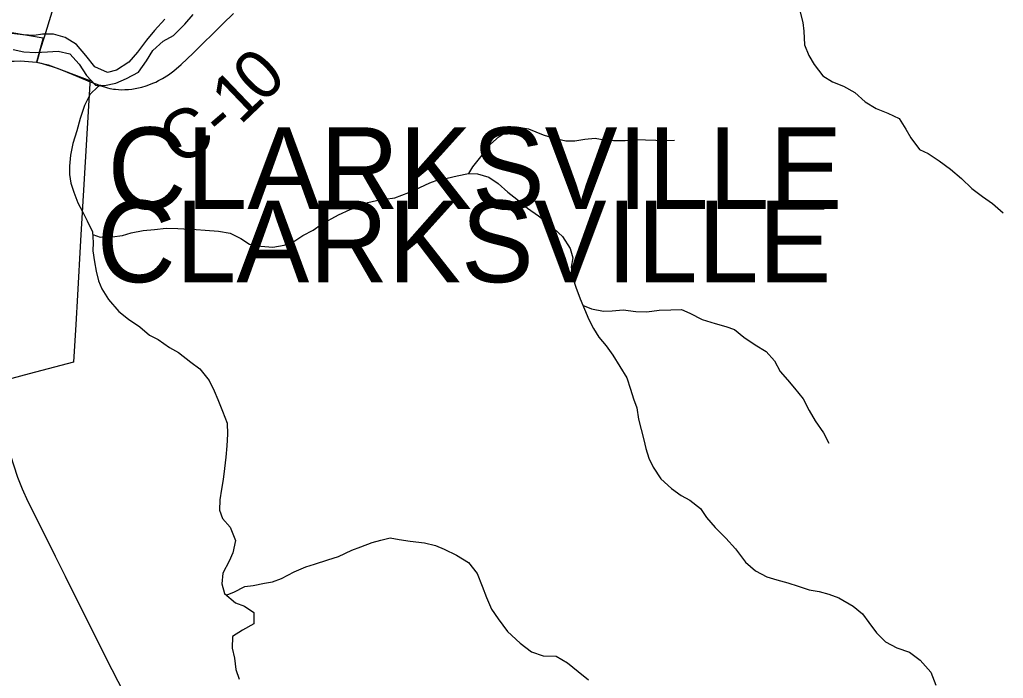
# Model space of a CAD drawing. Extents: x 0 to 34, y 0 to 22.
# Drawn here: x 18.953 to 20.093, y 18.443 to 19.206 of the extents above; entities that cross this region are included whole.
import ezdxf

# ---------------------------------------------------------------- set-up
doc = ezdxf.new("R2010")
doc.units = 0
for name, color, linetype in [('GM_X_Corporation', 7, 'Continuous'), ('GM_X_Corporation_Text', 7, 'Continuous'), ('GM_X_County_Road', 7, 'Continuous'), ('GM_X_County_Road_Text', 7, 'Continuous'), ('GM_X_Major_River', 7, 'Continuous'), ('GM_X_Minor_River', 7, 'Continuous'), ('GM_X_State_Route', 7, 'Continuous')]:
    doc.layers.add(name, color=color, linetype=linetype)

msp = doc.modelspace()

# ---------------------------------------------------------------- linework, layer by layer
at = {"layer": 'GM_X_Corporation'}
msp.add_lwpolyline([(18.9439, 19.1912), (18.9803, 19.1849), (18.9727, 19.1569), (18.986, 19.1538), (19.0344, 19.1354), (19.0343, 19.132), (19.0237, 18.9501), (19.02, 18.8868), (19.018, 18.8526), (19.0155, 18.8092), (18.9642, 18.7955), (18.9193, 18.7836)], dxfattribs=at)
at = {"layer": 'GM_X_County_Road'}
for points in [[(18.9776, 19.1729), (18.9818, 19.186), (18.9981, 19.2393), (19.0073, 19.2683), (19.0318, 19.3484), (19.0444, 19.3869), (19.0518, 19.4106), (19.0721, 19.4752), (19.0796, 19.4995), (19.0814, 19.506), (19.0821, 19.5087), (19.0829, 19.512), (19.0833, 19.5143), (19.0838, 19.5176), (19.0841, 19.5211), (19.0842, 19.5223), (19.0843, 19.5264), (19.084, 19.5316), (19.0835, 19.5407)], [(19.079, 19.1251), (19.0829, 19.1255), (19.0869, 19.1262), (19.0947, 19.1279), (19.0996, 19.1293), (19.1029, 19.1305), (19.1074, 19.1323), (19.1107, 19.1337), (19.1138, 19.1354), (19.1185, 19.1377), (19.1254, 19.1419), (19.1318, 19.1466), (19.1402, 19.1539), (19.1542, 19.1671), (19.1885, 19.2012), (19.2009, 19.2133)], [(18.9729, 19.1566), (18.9736, 19.1588), (18.9776, 19.1729)], [(18.7876, 19.1166), (18.8088, 19.1232), (18.832, 19.1304), (18.8663, 19.1414), (18.893, 19.1496), (18.9075, 19.1535), (18.9142, 19.1549), (18.9195, 19.1558), (18.9281, 19.1571), (18.9336, 19.1576), (18.9403, 19.1579), (18.9465, 19.1579), (18.954, 19.1581), (18.9634, 19.1575), (18.9679, 19.1572), (18.9729, 19.1566)], [(18.9729, 19.1566), (18.9778, 19.1554), (18.9851, 19.1533), (18.9907, 19.1516), (18.9966, 19.1496), (19.0035, 19.1471), (19.0193, 19.1405), (19.0349, 19.1341)], [(19.0349, 19.1341), (19.0425, 19.1311), (19.047, 19.1294), (19.0512, 19.128), (19.0547, 19.127), (19.0577, 19.1263), (19.0599, 19.1257), (19.0616, 19.1256), (19.0641, 19.1253), (19.0674, 19.125), (19.0706, 19.1248), (19.075, 19.1249), (19.079, 19.1251)]]:
    msp.add_lwpolyline(points, dxfattribs=at)
at = {"layer": 'GM_X_Major_River'}
for points in [[(19.1213, 19.2067), (19.1092, 19.1934), (19.1002, 19.1823), (19.0896, 19.1685), (19.0794, 19.1567), (19.0651, 19.1476), (19.0548, 19.1448), (19.0402, 19.1513), (19.0296, 19.1645), (19.019, 19.1773), (19.0059, 19.1853), (18.9924, 19.1891), (18.9795, 19.189), (18.97, 19.1878), (18.9568, 19.1885), (18.9436, 19.19)], [(18.9453, 19.1714), (18.9577, 19.1688), (18.9714, 19.168), (18.9854, 19.1688), (18.9975, 19.1696), (19.0111, 19.1662), (19.0221, 19.1545), (19.0304, 19.1413), (19.0411, 19.13), (19.0513, 19.1298), (19.0643, 19.1324), (19.0769, 19.1378), (19.0908, 19.145), (19.0999, 19.1584), (19.1074, 19.1703), (19.1195, 19.181), (19.1314, 19.1875), (19.1443, 19.2008), (19.1541, 19.2119)]]:
    msp.add_lwpolyline(points, dxfattribs=at)
at = {"layer": 'GM_X_Minor_River'}
for points in [[(19.858, 19.2148), (19.8608, 19.2026), (19.8621, 19.1927), (19.8629, 19.1768), (19.868, 19.1645), (19.8742, 19.1542), (19.8842, 19.1407), (19.8954, 19.134), (19.9082, 19.1288), (19.9213, 19.1214), (19.9332, 19.1109), (19.9459, 19.103), (19.9594, 19.0978), (19.9726, 19.0915), (19.9803, 19.0792), (19.9861, 19.0692), (19.9964, 19.0554), (20.0062, 19.051), (20.0189, 19.0424), (20.032, 19.0327), (20.045, 19.0218), (20.0569, 19.0105), (20.0692, 19.0012), (20.0808, 18.993), (20.0934, 18.9821)], [(19.0466, 19.1299), (19.0438, 19.1282), (19.0347, 19.1195), (19.028, 19.1064), (19.0232, 19.0913), (19.0191, 19.0773), (19.0146, 19.0626), (19.0121, 19.049), (19.0107, 19.0361), (19.0109, 19.0267), (19.0125, 19.0164), (19.0157, 19.0061), (19.0204, 18.9938), (19.0259, 18.9835), (19.0313, 18.9728), (19.0375, 18.9601), (19.0384, 18.9476), (19.0378, 18.9381), (19.0398, 18.9252), (19.0415, 18.9145), (19.0443, 18.9034), (19.0483, 18.8939), (19.056, 18.8816), (19.0678, 18.8677), (19.079, 18.8588), (19.0925, 18.8501), (19.1036, 18.8404), (19.1134, 18.8353), (19.1268, 18.8259), (19.1373, 18.8204), (19.1515, 18.8091), (19.1619, 18.8013), (19.1727, 18.7879), (19.1785, 18.776), (19.1828, 18.7656), (19.1882, 18.7523), (19.1936, 18.7385), (19.1941, 18.7256), (19.1931, 18.7119), (19.192, 18.6991), (19.1903, 18.6858), (19.1889, 18.673), (19.1871, 18.662), (19.185, 18.6495), (19.1847, 18.6374), (19.1883, 18.6278), (19.1972, 18.6178), (19.2033, 18.6025), (19.2, 18.5881), (19.196, 18.5783), (19.1885, 18.5645), (19.1875, 18.5523), (19.1903, 18.5409), (19.2033, 18.53), (19.2135, 18.5264), (19.2243, 18.519), (19.2244, 18.5057), (19.2114, 18.4984), (19.1999, 18.491), (19.1992, 18.4774), (19.202, 18.4659), (19.2037, 18.453), (19.2076, 18.4415)], [(19.4738, 19.0277), (19.4782, 19.0356), (19.4875, 19.0472), (19.4988, 19.0618), (19.5088, 19.0707), (19.5199, 19.0777), (19.5295, 19.0817), (19.5431, 19.0795), (19.56, 19.0727), (19.5713, 19.0691), (19.5864, 19.0657), (19.5966, 19.0655), (19.6084, 19.0676), (19.6201, 19.0685), (19.6307, 19.0668), (19.6413, 19.0658), (19.6549, 19.0659), (19.6682, 19.0672), (19.6784, 19.0666), (19.7027, 19.0661), (19.7122, 19.0663)], [(19.0377, 18.957), (19.0465, 18.9539), (19.0601, 18.9544), (19.0723, 18.956), (19.0822, 18.9588), (19.0963, 18.9616), (19.1092, 18.9629), (19.1229, 18.9645), (19.1365, 18.9638), (19.1577, 18.9627), (19.1679, 18.9621), (19.1834, 18.961), (19.197, 18.9585), (19.2094, 18.9522), (19.2195, 18.9459), (19.2327, 18.9434), (19.2467, 18.9423), (19.2596, 18.9447), (19.271, 18.9487), (19.2814, 18.9557), (19.2933, 18.9619), (19.3029, 18.9689), (19.3228, 18.9799), (19.3362, 18.9861), (19.3469, 18.9897), (19.3568, 18.994), (19.3667, 18.9965), (19.3766, 18.9978), (19.388, 18.9995), (19.404, 19.0056), (19.417, 19.0114), (19.4285, 19.0169), (19.4388, 19.0209), (19.4487, 19.0222), (19.4601, 19.025), (19.4735, 19.0278), (19.4837, 19.0272), (19.4969, 19.0235), (19.5077, 19.0161), (19.5188, 19.006), (19.5293, 18.9978), (19.5416, 18.9877), (19.5547, 18.9787), (19.5677, 18.9682), (19.5822, 18.9547), (19.5914, 18.9408), (19.5942, 18.9301), (19.5925, 18.9192), (19.5948, 18.9058), (19.598, 18.8959), (19.6027, 18.8825), (19.6077, 18.8703), (19.6128, 18.8584), (19.6183, 18.8481), (19.6245, 18.8381), (19.633, 18.8281), (19.6407, 18.8173), (19.6488, 18.8042), (19.6569, 18.7908), (19.6612, 18.7778), (19.6647, 18.7664), (19.6687, 18.756), (19.6703, 18.7431), (19.6766, 18.7191), (19.6791, 18.7088), (19.6826, 18.6977), (19.6873, 18.6874), (19.6965, 18.6739), (19.7088, 18.6627), (19.72, 18.6545), (19.7301, 18.649), (19.7424, 18.6396), (19.7494, 18.6292), (19.7594, 18.6173), (19.7716, 18.6049), (19.7828, 18.5929), (19.7946, 18.5771), (19.8061, 18.5674), (19.8192, 18.5603), (19.8309, 18.5567), (19.8437, 18.5534), (19.8554, 18.5494), (19.8685, 18.5453), (19.8799, 18.5432), (19.8912, 18.5403), (19.9028, 18.5359), (19.9193, 18.5261), (19.9301, 18.5172), (19.9375, 18.5072), (19.9463, 18.4952), (19.9567, 18.4848), (19.9698, 18.4781), (19.9845, 18.4728), (19.9972, 18.4635), (20.0094, 18.4496), (20.0151, 18.4347)], [(19.6057, 18.8752), (19.6161, 18.8709), (19.63, 18.868), (19.6399, 18.8685), (19.6528, 18.8698), (19.6672, 18.8676), (19.68, 18.8674), (19.6945, 18.8694), (19.7081, 18.8698), (19.7203, 18.87), (19.73, 18.866), (19.7443, 18.8585), (19.7593, 18.8537), (19.7718, 18.8504), (19.7819, 18.8468), (19.7927, 18.8382), (19.8058, 18.8292), (19.8185, 18.8214), (19.8281, 18.8106), (19.8347, 18.7983), (19.8432, 18.7886), (19.8514, 18.779), (19.8613, 18.7667), (19.8683, 18.7532), (19.8752, 18.741), (19.8848, 18.7271), (19.8913, 18.7152)], [(19.1925, 18.539), (19.2013, 18.5426), (19.214, 18.5492), (19.2238, 18.5501), (19.2368, 18.5529), (19.2463, 18.5546), (19.2566, 18.5582), (19.2711, 18.5659), (19.2849, 18.572), (19.2948, 18.5749), (19.3104, 18.5799), (19.3227, 18.5838), (19.338, 18.5911), (19.3486, 18.5951), (19.3616, 18.6001), (19.3719, 18.6029), (19.3826, 18.6054), (19.3931, 18.6037), (19.4056, 18.6015), (19.4222, 18.5997), (19.435, 18.5964), (19.4452, 18.5924), (19.4594, 18.5853), (19.4733, 18.577), (19.4836, 18.5643), (19.4894, 18.5494), (19.4944, 18.5364), (19.5002, 18.5226), (19.5076, 18.5115), (19.5186, 18.4968), (19.5331, 18.4833), (19.5466, 18.4735), (19.5601, 18.4687), (19.5749, 18.4684), (19.588, 18.4606), (19.6006, 18.4505), (19.6126, 18.4407)]]:
    msp.add_lwpolyline(points, dxfattribs=at)
at = {"layer": 'GM_X_State_Route'}
for points in [[(18.9214, 18.7768), (18.9217, 18.7758), (18.9278, 18.7533), (18.932, 18.7377), (18.9402, 18.7084), (18.9458, 18.6899), (18.9505, 18.6758), (18.9558, 18.6624), (18.9626, 18.6477), (18.9639, 18.645)], [(18.9639, 18.645), (18.9941, 18.5843), (19.0057, 18.5609), (19.0531, 18.4657), (19.0733, 18.4266)]]:
    msp.add_lwpolyline(points, dxfattribs=at)

# ---------------------------------------------------------------- texts
at = {"layer": 'GM_X_Corporation_Text'}
for p in [(19.055, 18.9865), (19.0424, 18.9017)]:
    msp.add_text('CLARKSVILLE', height=0.094697, rotation=0, dxfattribs=at).set_placement(p)
at = {"layer": 'GM_X_County_Road_Text'}
for s, rotation, p in [('0', 44.1765, (19.2343, 19.1075)), ('1', 43.6979, (19.2086, 19.0829)), ('C', 25.9506, (19.1332, 19.0364)), ('-', 40.6161, (19.1884, 19.0655))]:
    msp.add_text(s, height=0.0568, rotation=rotation, dxfattribs=at).set_placement(p)

doc.saveas('drawing.dxf')
